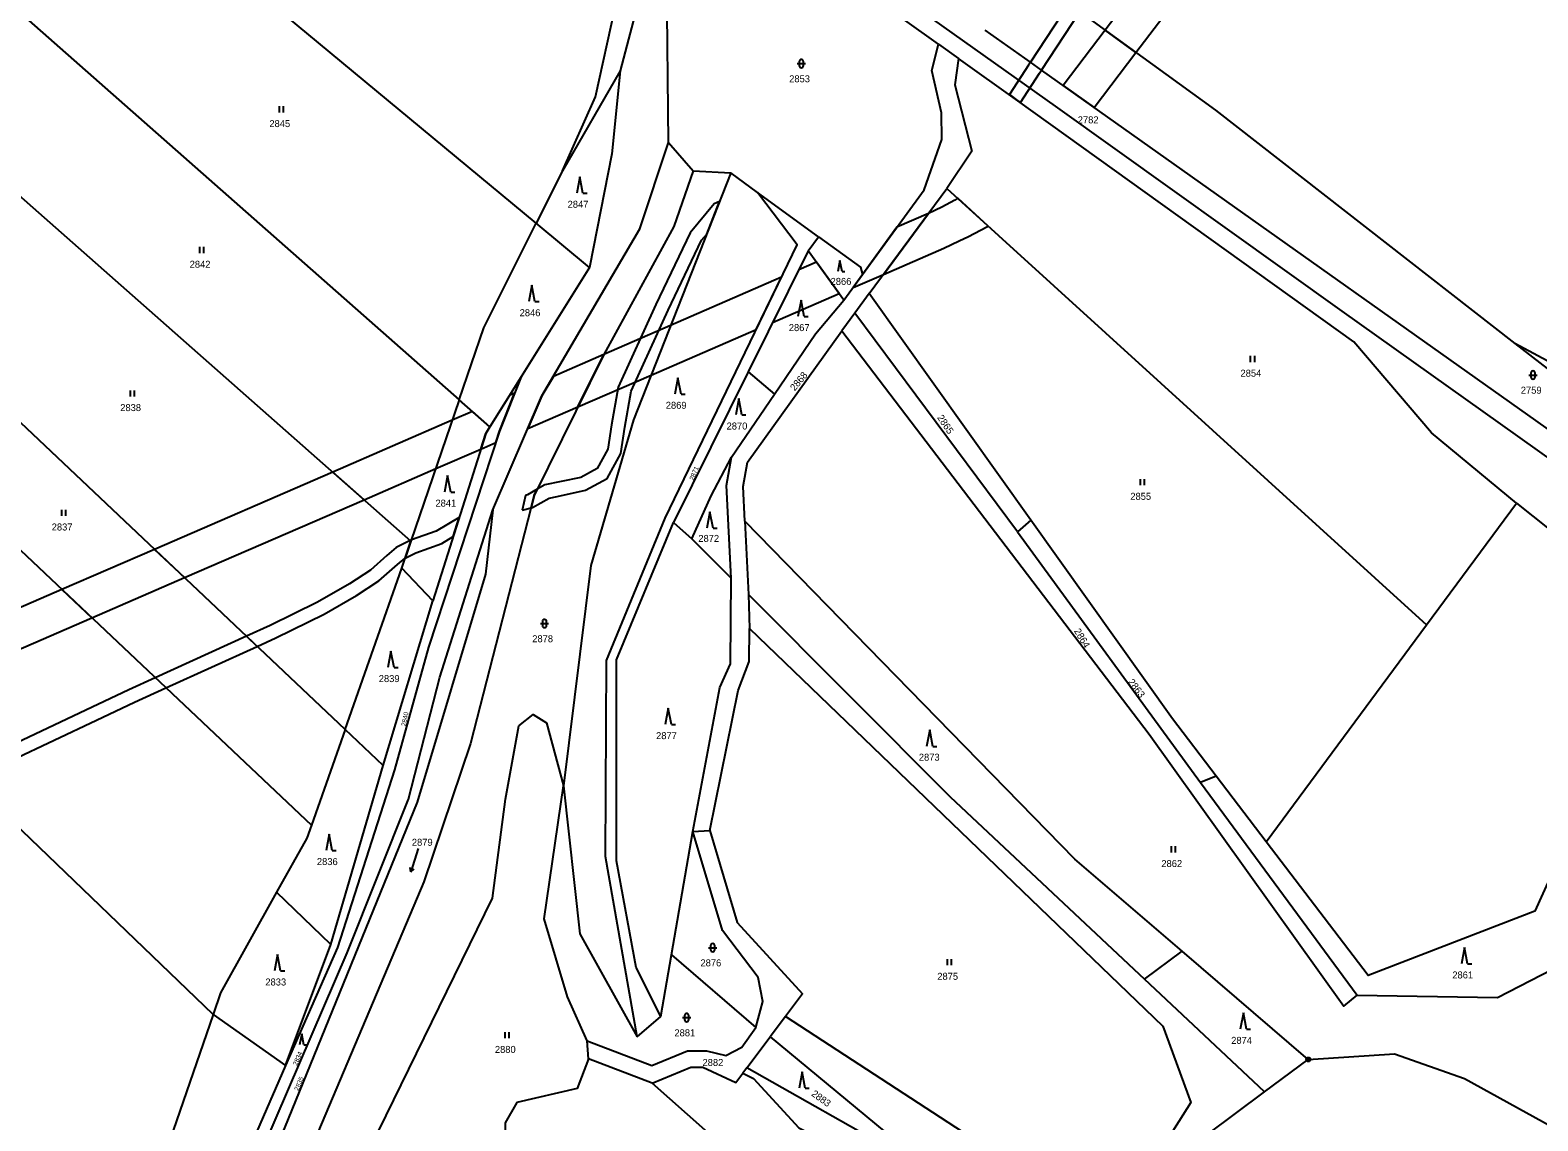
# Model space of a CAD drawing. Extents: x -504988 to -494607, y -1123820 to -1114018.
# Drawn here: x -496650.7 to -496283.9, y -1121251.8 to -1120986.4 of the extents above; entities that cross this region are included whole.
import ezdxf

# ---------------------------------------------------------------- set-up
doc = ezdxf.new("R2010")
doc.units = 0
for name, color, linetype in [('Hranice parcel', 7, 'Continuous'), ('Parcelní čísla', 7, 'Continuous'), ('Poz předměty', 7, 'Continuous'), ('Věcná břemena k části', 7, 'Continuous'), ('Značky bodu BP', 7, 'Continuous'), ('Značky kultur', 7, 'Continuous')]:
    doc.layers.add(name, color=color, linetype=linetype)

msp = doc.modelspace()

# ---------------------------------------------------------------- linework, layer by layer
at = {"layer": 'Hranice parcel'}
for p, q in [((-496527.59, -1121033.39), (-496634.11, -1120945.09)), ((-496429.72, -1120989.86), (-496486.65, -1120949.2)), ((-496500.05, -1120969.07), (-496507.21, -1120996.34)), ((-496655.81, -1120979.87), (-496546.34, -1121076.37)), ((-496429.72, -1120989.86), (-496424.84, -1120993.34)), ((-496507.21, -1120996.34), (-496521.21, -1121020.68)), ((-496521.21, -1121020.68), (-496513.17, -1121002.65)), ((-496558.07, -1121110.74), (-496673.81, -1121008.71)), ((-496495.38, -1121013.8), (-496489.44, -1121020.65)), ((-496521.21, -1121020.68), (-496527.59, -1121033.39)), ((-496489.44, -1121020.65), (-496494.11, -1121034.24)), ((-496489.44, -1121020.65), (-496480.24, -1121021.14)), ((-496473.75, -1121025.9), (-496480.24, -1121021.14)), ((-496446.59, -1121050.53), (-496427.69, -1121024.96)), ((-496427.69, -1121024.96), (-496311.05, -1121131.11)), ((-496458.89, -1121036.69), (-496473.75, -1121025.9)), ((-496514.62, -1121044.14), (-496527.59, -1121033.39)), ((-496461.45, -1121040.15), (-496458.89, -1121036.69)), ((-496574.1, -1121156.55), (-496697.77, -1121039.64)), ((-496461.45, -1121040.15), (-496476.05, -1121069.55)), ((-496452.74, -1121052.09), (-496461.45, -1121040.15)), ((-496514.62, -1121044.14), (-496531.29, -1121070.8)), ((-496452.74, -1121052.09), (-496448.23, -1121045.9)), ((-496446.59, -1121050.53), (-496450.07, -1121055.25)), ((-496407.3, -1121105.66), (-496446.59, -1121050.53)), ((-496712.96, -1121056.35), (-496582.29, -1121179.87)), ((-496450.07, -1121055.25), (-496453.29, -1121059.61)), ((-496410.54, -1121108.46), (-496450.07, -1121055.25)), ((-496289.5, -1121062.67), (-496203.92, -1121129.37)), ((-496476.05, -1121069.55), (-496494.23, -1121106.17)), ((-496476.05, -1121069.55), (-496469.66, -1121075.03)), ((-496531.29, -1121070.8), (-496538.86, -1121082.92)), ((-496531.29, -1121070.8), (-496536.55, -1121084)), ((-496546.34, -1121076.37), (-496558.07, -1121110.74)), ((-496538.86, -1121082.92), (-496546.34, -1121076.37)), ((-496480.07, -1121090.32), (-496469.66, -1121075.03)), ((-496606.21, -1121225.85), (-496747.5, -1121090.09)), ((-496311.05, -1121131.11), (-496289.12, -1121101.47)), ((-496494.23, -1121106.17), (-496489.71, -1121110.22)), ((-496476.86, -1121105.86), (-496475.93, -1121123.74)), ((-496407.3, -1121105.66), (-496410.54, -1121108.46)), ((-496410.54, -1121108.46), (-496365.98, -1121169.48)), ((-496560.32, -1121117.32), (-496558.07, -1121110.74)), ((-496489.71, -1121110.22), (-496480.15, -1121119.77)), ((-496574.1, -1121156.55), (-496560.32, -1121117.32)), ((-496552.71, -1121125.29), (-496560.32, -1121117.32)), ((-496475.93, -1121123.74), (-496475.72, -1121131.99)), ((-496564.83, -1121165.28), (-496552.71, -1121125.29)), ((-496350.06, -1121183.85), (-496311.05, -1121131.11)), ((-496574.1, -1121156.55), (-496582.29, -1121179.87)), ((-496564.83, -1121165.28), (-496574.1, -1121156.55)), ((-496525.09, -1121154.94), (-496520.98, -1121170.27)), ((-496577.53, -1121208.89), (-496564.83, -1121165.28)), ((-496362.22, -1121167.91), (-496365.98, -1121169.48)), ((-496350.06, -1121183.85), (-496362.22, -1121167.91)), ((-496525.63, -1121202.58), (-496520.98, -1121170.27)), ((-496365.98, -1121169.48), (-496327.85, -1121221.18)), ((-496494.67, -1121211.41), (-496489.5, -1121181.34)), ((-496489.5, -1121181.34), (-496485.39, -1121181.13)), ((-496577.53, -1121208.89), (-496590.74, -1121196.16)), ((-496588.6, -1121238.29), (-496577.53, -1121208.89)), ((-496497.25, -1121226.4), (-496494.67, -1121211.41)), ((-496494.67, -1121211.41), (-496474.14, -1121229.03)), ((-496379.65, -1121217.28), (-496370.49, -1121210.46)), ((-496339.78, -1121236.82), (-496370.49, -1121210.46)), ((-496350.41, -1121244.73), (-496379.65, -1121217.28)), ((-496606.21, -1121225.85), (-496588.6, -1121238.29)), ((-496503.03, -1121231.32), (-496497.25, -1121226.4)), ((-496466.99, -1121226.41), (-496470.68, -1121231.3)), ((-496514.87, -1121236.67), (-496515.21, -1121232.26)), ((-496476.36, -1121238.83), (-496470.68, -1121231.3)), ((-496470.68, -1121231.3), (-496429.48, -1121265.34)), ((-496499.38, -1121242.59), (-496514.87, -1121236.67)), ((-496350.41, -1121244.73), (-496339.78, -1121236.82)), ((-496476.36, -1121238.83), (-496477.36, -1121240.16)), ((-496429.48, -1121265.34), (-496476.36, -1121238.83))]:
    msp.add_line(p, q, dxfattribs=at)
for points in [[(-496513.17, -1121002.65), (-496508.4, -1120980.93), (-496510.8, -1120972.28), (-496548.57, -1120964.87), (-496562.89, -1120961.26), (-496578.5, -1120953.08), (-496601.98, -1120938.16), (-496610.87, -1120934.01), (-496619.32, -1120931.26), (-496627.21, -1120932.17), (-496632.72, -1120936.15), (-496637.23, -1120942.53)], [(-496495.38, -1121013.8), (-496495.81, -1120974.32), (-496500.05, -1120969.07)], [(-496395.39, -1120981.99), (-496362.32, -1121005.9), (-496289.5, -1121062.67)], [(-496404.66, -1120996.15), (-496407.35, -1120994.24), (-496418.4, -1120986.41)], [(-496448.23, -1121045.9), (-496433.21, -1121025.28), (-496428.93, -1121013.07), (-496428.98, -1121006.54), (-496431.37, -1120996.25), (-496429.72, -1120989.86)], [(-496507.21, -1120996.34), (-496509.21, -1121016.54), (-496514.62, -1121044.14)], [(-496424.84, -1120993.34), (-496425.74, -1120999.74), (-496421.65, -1121015.91), (-496427.69, -1121024.96)], [(-496289.12, -1121101.47), (-496309.79, -1121084.42), (-496328.71, -1121062.23), (-496410.41, -1121003.6), (-496424.84, -1120993.34)], [(-496155.73, -1121183.95), (-496154.4, -1121173.59), (-496286.4, -1121080), (-496372.39, -1121019.06), (-496404.66, -1120996.15)], [(-496538.11, -1121103.1), (-496526.23, -1121075.43), (-496502.36, -1121034.76), (-496495.38, -1121013.8)], [(-496480.24, -1121021.14), (-496503.95, -1121081.24), (-496514.31, -1121116.67), (-496520.98, -1121170.27)], [(-496503.03, -1121231.32), (-496510.75, -1121187.47), (-496510.47, -1121139.81), (-496496.25, -1121105.17), (-496464.08, -1121038.64), (-496473.75, -1121025.9)], [(-496546.34, -1121076.37), (-496540.37, -1121058.87), (-496527.59, -1121033.39)], [(-496494.11, -1121034.24), (-496511.16, -1121065.31), (-496528.08, -1121099.62)], [(-496458.89, -1121036.69), (-496448.69, -1121044.11), (-496448.23, -1121045.9)], [(-496469.66, -1121075.03), (-496459.62, -1121060.28), (-496452.74, -1121052.09)], [(-496476.86, -1121105.86), (-496477.29, -1121097.46), (-496476.23, -1121091.54), (-496453.29, -1121059.61)], [(-496453.29, -1121059.61), (-496378.45, -1121157.67), (-496331.1, -1121223.88), (-496327.85, -1121221.18)], [(-496256.83, -1121080.21), (-496289.5, -1121062.67)], [(-496536.55, -1121084), (-496553.78, -1121136.52), (-496562.1, -1121166.39), (-496575.97, -1121209.62), (-496588.6, -1121238.29)], [(-496538.86, -1121082.92), (-496539.87, -1121084.53), (-496552.71, -1121125.29)], [(-496489.71, -1121110.22), (-496485.02, -1121099.71), (-496480.07, -1121090.32)], [(-496480.15, -1121119.77), (-496481.31, -1121097.21), (-496480.07, -1121090.32)], [(-496528.08, -1121099.62), (-496543.62, -1121159.94), (-496554.91, -1121193.59), (-496582.31, -1121258.44)], [(-496289.12, -1121101.47), (-496235.46, -1121144.21), (-496206.11, -1121164.66), (-496200.05, -1121166.98)], [(-496625.44, -1121332.21), (-496624.69, -1121321.94), (-496605.39, -1121284.77), (-496573.58, -1121210.9), (-496558.7, -1121173.54), (-496551.05, -1121143.84), (-496538.11, -1121103.1)], [(-496538.11, -1121103.1), (-496539.96, -1121118.77), (-496556.52, -1121174.22), (-496588.8, -1121253.45), (-496621.74, -1121322.97)], [(-496497.25, -1121226.4), (-496503.27, -1121214.44), (-496508.07, -1121188.48), (-496508.07, -1121139.64), (-496494.23, -1121106.17)], [(-496370.49, -1121210.46), (-496396.55, -1121188.09), (-496476.86, -1121105.86)], [(-496362.22, -1121167.91), (-496372.84, -1121154), (-496407.3, -1121105.66)], [(-496489.5, -1121181.34), (-496482.95, -1121146.33), (-496480.37, -1121140.59), (-496480.15, -1121119.77)], [(-496475.93, -1121123.74), (-496426.89, -1121172.94), (-496379.65, -1121217.28)], [(-496485.39, -1121181.13), (-496478.46, -1121147.08), (-496475.79, -1121140.06), (-496475.72, -1121131.99)], [(-496475.72, -1121131.99), (-496375.19, -1121228.76), (-496368.33, -1121247.28), (-496380.21, -1121266), (-496391.51, -1121287.55), (-496414.78, -1121260.32), (-496466.99, -1121226.41)], [(-496561.1, -1121264.68), (-496565.51, -1121260.92), (-496565.99, -1121254.26), (-496538.21, -1121197.62), (-496535.05, -1121173.52), (-496531.79, -1121155.63), (-496528.33, -1121152.95), (-496525.09, -1121154.94)], [(-496520.98, -1121170.27), (-496516.95, -1121206.23), (-496503.03, -1121231.32)], [(-496327.85, -1121221.18), (-496293.71, -1121221.76), (-496267.13, -1121208.04), (-496268.57, -1121188.39), (-496247.68, -1121184.03), (-496249.66, -1121172.89), (-496274.11, -1121177.44), (-496284.7, -1121200.74), (-496325.21, -1121216.4), (-496350.06, -1121183.85)], [(-496582.29, -1121179.87), (-496583.4, -1121183.02), (-496590.74, -1121196.16)], [(-496474.14, -1121229.03), (-496472.43, -1121222.73), (-496473.57, -1121216.86), (-496482.25, -1121205.47), (-496489.5, -1121181.34)], [(-496485.39, -1121181.13), (-496478.74, -1121203.47), (-496462.81, -1121220.87), (-496466.99, -1121226.41)], [(-496590.74, -1121196.16), (-496604.41, -1121220.63), (-496606.21, -1121225.85)], [(-496515.21, -1121232.26), (-496519.99, -1121221.58), (-496525.63, -1121202.58)], [(-496606.21, -1121225.85), (-496631.4, -1121299.05), (-496622.71, -1121308.03)], [(-496515.21, -1121232.26), (-496499.45, -1121238.29), (-496490.83, -1121234.7), (-496486.16, -1121234.7), (-496481.45, -1121235.89), (-496477.6, -1121233.83), (-496474.14, -1121229.03)], [(-496588.6, -1121238.29), (-496605.69, -1121277.61), (-496622.71, -1121308.03)], [(-496514.87, -1121236.67), (-496517.64, -1121243.89), (-496532.34, -1121247.33), (-496535.12, -1121252.25), (-496535.06, -1121259.82), (-496539.41, -1121264.69), (-496551.6, -1121267.48)], [(-496339.78, -1121236.82), (-496318.77, -1121235.47), (-496301.75, -1121241.43), (-496280.43, -1121253.18), (-496271.26, -1121257.13), (-496256.87, -1121257.35)], [(-496499.38, -1121242.59), (-496490.02, -1121238.7), (-496487.04, -1121238.7), (-496479.06, -1121242.41), (-496477.36, -1121240.16)], [(-496477.36, -1121240.16), (-496474.75, -1121241.45), (-496463.73, -1121253.49), (-496451.83, -1121259.41), (-496449.13, -1121266.76), (-496453.58, -1121275.01), (-496453.87, -1121285.05), (-496466.27, -1121301.6), (-496470.32, -1121303.48), (-496476.18, -1121300.32), (-496479.7, -1121295.16), (-496483.91, -1121261.07), (-496486.53, -1121254.02), (-496499.38, -1121242.59)], [(-496377.01, -1121296.83), (-496379.97, -1121282.91), (-496377.95, -1121271.02), (-496371.3, -1121260.29), (-496350.41, -1121244.73)]]:
    msp.add_lwpolyline(points, dxfattribs=at)
at = {"layer": 'Poz předměty'}
for p, q in [((-496400.7, -1121005.38), (-496447.19, -1120972.26)), ((-496331.5, -1121054.78), (-496400.7, -1121005.38)), ((-496264.4, -1121102.63), (-496331.5, -1121054.78))]:
    msp.add_line(p, q, dxfattribs=at)
at = {"layer": 'Věcná břemena k části'}
for points in [[(-496340.76, -1120951.73), (-496214.14, -1120902.55), (-496351.14, -1120946.19), (-496355.63, -1120948.3), (-496360.25, -1120951.3), (-496364.41, -1120954.92), (-496368.01, -1120959.03), (-496369.07, -1120960.42), (-496369.72, -1120961.12), (-496372.55, -1120964.58), (-496389.19, -1120986.48), (-496381.73, -1120991.87), (-496365.22, -1120970.15), (-496362.79, -1120967.17), (-496360.15, -1120964.35), (-496357.3, -1120961.7), (-496354.27, -1120959.25), (-496351.07, -1120957.01), (-496347.74, -1120955), (-496344.3, -1120953.24)], [(-496405.15, -1120996.89), (-496404.66, -1120996.15), (-496395.39, -1120981.99), (-496398.06, -1120980.06), (-496407.35, -1120994.24), (-496407.83, -1120994.97), (-496412.5, -1121002.1), (-496410.41, -1121003.6), (-496409.82, -1121004.02)], [(-496399.39, -1120999.89), (-496391.88, -1121005.22), (-496381.73, -1120991.87), (-496389.19, -1120986.48)], [(-496521.53, -1121096.25), (-496525.53, -1121097.08), (-496527.34, -1121098.12), (-496528.08, -1121099.62), (-496528.86, -1121102.66), (-496528.47, -1121102.56), (-496524.47, -1121100.28), (-496522.54, -1121099.86), (-496515.57, -1121098.36), (-496510.3, -1121095.53), (-496507, -1121089.41), (-496506.02, -1121083), (-496504.5, -1121074.29), (-496495.49, -1121054.59), (-496487.35, -1121037.52), (-496486.12, -1121036.05), (-496483, -1121028.14), (-496484.3, -1121028.73), (-496490.15, -1121035.72), (-496498.49, -1121053.19), (-496507.68, -1121073.31), (-496509.28, -1121082.46), (-496510.18, -1121088.35), (-496512.74, -1121093.09), (-496516.77, -1121095.26)], [(-496432.16, -1121031.01), (-496443.13, -1121045.85), (-496428.46, -1121039.48), (-496424.7, -1121037.71), (-496422.47, -1121036.61), (-496417.95, -1121034.3), (-496417.65, -1121034.09), (-496425.07, -1121027.35), (-496425.74, -1121027.78), (-496428.89, -1121029.52)], [(-496450.53, -1121049.06), (-496443.13, -1121045.85), (-496432.16, -1121031.01), (-496439.85, -1121034.39)], [(-496463.74, -1121044.76), (-496470.09, -1121057.54), (-496453.89, -1121050.51), (-496459.45, -1121042.9)], [(-496511.16, -1121065.31), (-496517.47, -1121078.1), (-496499.66, -1121070.38), (-496474.05, -1121059.26), (-496467.92, -1121046.57), (-496494.89, -1121058.28)], [(-496529.65, -1121083.38), (-496517.47, -1121078.1), (-496511.16, -1121065.31), (-496523.43, -1121070.66), (-496526.23, -1121075.43)], [(-496541.07, -1121088.34), (-496537.46, -1121086.78), (-496536.55, -1121084), (-496532.87, -1121074.75), (-496534.09, -1121075.28), (-496538.86, -1121082.92), (-496539.87, -1121084.53)], [(-496569.49, -1121100.67), (-496552.05, -1121093.11), (-496541.07, -1121088.34), (-496539.87, -1121084.53), (-496538.86, -1121082.92), (-496543.11, -1121079.2), (-496548.03, -1121081.33), (-496577.11, -1121093.95)], [(-496613.16, -1121119.62), (-496569.49, -1121100.67), (-496577.11, -1121093.95), (-496620.43, -1121112.75)], [(-496531, -1121103.2), (-496528.86, -1121102.66), (-496528.08, -1121099.62), (-496527.34, -1121098.12), (-496529.71, -1121099.48), (-496530.19, -1121099.6)], [(-496551.96, -1121108.28), (-496557.97, -1121110.44), (-496558.25, -1121110.58), (-496558.07, -1121110.74), (-496559.49, -1121114.89), (-496556.88, -1121113.56), (-496550.56, -1121111.28), (-496547.78, -1121109.65), (-496546.31, -1121104.96)], [(-496642.96, -1121122.52), (-496635.69, -1121129.39), (-496613.16, -1121119.62), (-496620.43, -1121112.75)], [(-496592.33, -1121131.29), (-496598.07, -1121133.89), (-496595.48, -1121136.34), (-496590.91, -1121134.27), (-496579.21, -1121128.49), (-496571.28, -1121123.96), (-496565.92, -1121120.42), (-496561.36, -1121116.43), (-496559.49, -1121114.89), (-496558.07, -1121110.74), (-496558.25, -1121110.58), (-496561.68, -1121112.31), (-496563.9, -1121114.26), (-496567.92, -1121117.8), (-496573, -1121121.14), (-496580.77, -1121125.57)], [(-496691.73, -1121143.68), (-496684.54, -1121150.59), (-496635.69, -1121129.39), (-496642.96, -1121122.52)], [(-496637.16, -1121151.83), (-496668.06, -1121166.42), (-496665.51, -1121168.87), (-496634.6, -1121154.28), (-496625.31, -1121149.89), (-496617.67, -1121146.42), (-496595.48, -1121136.34), (-496598.07, -1121133.89), (-496620.27, -1121143.97), (-496626.69, -1121146.89)]]:
    msp.add_lwpolyline(points, close=True, dxfattribs=at)
at = {"layer": 'Značky bodu BP'}
for radius in [0.5, 0.0303]:
    msp.add_circle((-496339.78, -1121236.82), radius, dxfattribs=at)
at = {"layer": 'Značky kultur'}
for p, q in [((-496464.09, -1120994.58), (-496462.09, -1120994.58)), ((-496463.59, -1120994.08), (-496463.59, -1120995.08)), ((-496462.59, -1120995.08), (-496462.59, -1120994.08)), ((-496590.05, -1121006.47), (-496590.05, -1121004.97)), ((-496589.05, -1121006.47), (-496589.05, -1121004.97)), ((-496516.99, -1121022.1), (-496517.74, -1121026.1)), ((-496516.24, -1121026.1), (-496516.99, -1121022.1)), ((-496516.24, -1121026.1), (-496515.24, -1121026.1)), ((-496609.44, -1121040.69), (-496609.44, -1121039.19)), ((-496608.44, -1121040.69), (-496608.44, -1121039.19)), ((-496453.7, -1121042.47), (-496454.2, -1121045.15)), ((-496453.2, -1121045.15), (-496453.7, -1121042.47)), ((-496453.2, -1121045.15), (-496452.53, -1121045.15)), ((-496528.66, -1121048.48), (-496529.41, -1121052.48)), ((-496527.91, -1121052.48), (-496528.66, -1121048.48)), ((-496527.91, -1121052.48), (-496526.91, -1121052.48)), ((-496463.18, -1121052.1), (-496463.93, -1121056.1)), ((-496462.43, -1121056.1), (-496463.18, -1121052.1)), ((-496462.43, -1121056.1), (-496461.43, -1121056.1)), ((-496353.81, -1121067.19), (-496353.81, -1121065.69)), ((-496352.81, -1121067.19), (-496352.81, -1121065.69)), ((-496493.11, -1121071), (-496493.86, -1121075)), ((-496492.36, -1121075), (-496493.11, -1121071)), ((-496286.11, -1121070.33), (-496284.11, -1121070.33)), ((-496285.61, -1121069.83), (-496285.61, -1121070.83)), ((-496284.61, -1121070.83), (-496284.61, -1121069.83)), ((-496626.33, -1121075.56), (-496626.33, -1121074.06)), ((-496625.33, -1121075.56), (-496625.33, -1121074.06)), ((-496492.36, -1121075), (-496491.36, -1121075)), ((-496478.32, -1121076.04), (-496479.07, -1121080.04)), ((-496477.57, -1121080.04), (-496478.32, -1121076.04)), ((-496477.57, -1121080.04), (-496476.57, -1121080.04)), ((-496549.14, -1121094.79), (-496549.89, -1121098.79)), ((-496548.39, -1121098.79), (-496549.14, -1121094.79)), ((-496548.39, -1121098.79), (-496547.39, -1121098.79)), ((-496380.61, -1121097.14), (-496380.61, -1121095.64)), ((-496379.61, -1121097.14), (-496379.61, -1121095.64)), ((-496643, -1121104.6), (-496643, -1121103.1)), ((-496642, -1121104.6), (-496642, -1121103.1)), ((-496485.33, -1121103.58), (-496486.08, -1121107.58)), ((-496484.58, -1121107.58), (-496485.33, -1121103.58)), ((-496484.58, -1121107.58), (-496483.58, -1121107.58)), ((-496526.59, -1121130.78), (-496524.59, -1121130.78)), ((-496526.09, -1121130.28), (-496526.09, -1121131.28)), ((-496525.09, -1121131.28), (-496525.09, -1121130.28)), ((-496562.93, -1121137.48), (-496563.68, -1121141.48)), ((-496562.18, -1121141.48), (-496562.93, -1121137.48)), ((-496562.18, -1121141.48), (-496561.18, -1121141.48)), ((-496495.47, -1121151.36), (-496496.22, -1121155.36)), ((-496494.72, -1121155.36), (-496495.47, -1121151.36)), ((-496494.72, -1121155.36), (-496493.72, -1121155.36)), ((-496431.88, -1121156.66), (-496432.63, -1121160.66)), ((-496431.13, -1121160.66), (-496431.88, -1121156.66)), ((-496431.13, -1121160.66), (-496430.13, -1121160.66)), ((-496577.98, -1121181.99), (-496578.73, -1121185.99)), ((-496577.23, -1121185.99), (-496577.98, -1121181.99)), ((-496577.23, -1121185.99), (-496576.23, -1121185.99)), ((-496556.33, -1121185.48), (-496558.08, -1121191.21)), ((-496373.06, -1121186.47), (-496373.06, -1121184.97)), ((-496372.06, -1121186.47), (-496372.06, -1121184.97)), ((-496558.08, -1121191.21), (-496558.27, -1121190.13)), ((-496558.08, -1121191.21), (-496557.32, -1121190.43)), ((-496485.17, -1121209.13), (-496485.17, -1121210.13)), ((-496484.17, -1121210.13), (-496484.17, -1121209.13)), ((-496590.52, -1121211.28), (-496591.27, -1121215.28)), ((-496589.77, -1121215.28), (-496590.52, -1121211.28)), ((-496485.67, -1121209.63), (-496483.67, -1121209.63)), ((-496427.57, -1121213.9), (-496427.57, -1121212.4)), ((-496426.57, -1121213.9), (-496426.57, -1121212.4)), ((-496301.77, -1121209.57), (-496302.52, -1121213.57)), ((-496301.02, -1121213.57), (-496301.77, -1121209.57)), ((-496589.77, -1121215.28), (-496588.77, -1121215.28)), ((-496301.02, -1121213.57), (-496300.02, -1121213.57)), ((-496492.01, -1121226.64), (-496490.01, -1121226.64)), ((-496491.51, -1121226.14), (-496491.51, -1121227.14)), ((-496490.51, -1121227.14), (-496490.51, -1121226.14)), ((-496355.56, -1121225.48), (-496356.31, -1121229.48)), ((-496354.81, -1121229.48), (-496355.56, -1121225.48)), ((-496584.65, -1121230.6), (-496585.15, -1121233.28)), ((-496584.15, -1121233.28), (-496584.65, -1121230.6)), ((-496535.19, -1121231.68), (-496535.19, -1121230.18)), ((-496534.19, -1121231.68), (-496534.19, -1121230.18)), ((-496354.81, -1121229.48), (-496353.81, -1121229.48)), ((-496584.15, -1121233.28), (-496583.48, -1121233.28)), ((-496462.92, -1121239.82), (-496463.67, -1121243.82)), ((-496462.17, -1121243.82), (-496462.92, -1121239.82)), ((-496462.17, -1121243.82), (-496461.17, -1121243.82))]:
    msp.add_line(p, q, dxfattribs=at)
for centre, start, end in [((-496463.09, -1120994.08), 0, 180), ((-496463.09, -1120995.08), 180, 359.9879), ((-496285.11, -1121069.83), 0, 180), ((-496285.11, -1121070.83), 180, 359.9879), ((-496525.59, -1121130.28), 0, 180), ((-496525.59, -1121131.28), 180, 359.9879), ((-496484.67, -1121209.13), 0, 180), ((-496484.67, -1121210.13), 180, 359.9879), ((-496491.01, -1121226.14), 0, 180), ((-496491.01, -1121227.14), 180, 359.9879)]:
    msp.add_arc(centre, 0.5, start, end, dxfattribs=at)

# ---------------------------------------------------------------- texts
at = {"layer": 'Parcelní čísla'}
for s, p in [('2853', (-496466.06, -1120999.13)), ('2782', (-496395.86, -1121009.11)), ('2845', (-496592.51, -1121010.02)), ('2847', (-496519.96, -1121029.65)), ('2842', (-496611.9, -1121044.24)), ('2866', (-496455.99, -1121048.41)), ('2846', (-496531.63, -1121056.03)), ('2867', (-496466.15, -1121059.65)), ('2854', (-496356.27, -1121070.74)), ('2759', (-496288.08, -1121074.88)), ('2869', (-496496.08, -1121078.55)), ('2838', (-496628.79, -1121079.11)), ('2870', (-496481.29, -1121083.59)), ('2855', (-496383.07, -1121100.69)), ('2841', (-496552.11, -1121102.34)), ('2837', (-496645.46, -1121108.15)), ('2872', (-496488.16, -1121110.93)), ('2878', (-496528.56, -1121135.33)), ('2839', (-496565.9, -1121145.03)), ('2877', (-496498.44, -1121158.91)), ('2873', (-496434.52, -1121164.15)), ('2879', (-496557.85, -1121184.85)), ('2836', (-496580.95, -1121189.54)), ('2862', (-496375.52, -1121190.02)), ('2876', (-496487.64, -1121214.18)), ('2875', (-496430.03, -1121217.45)), ('2861', (-496304.74, -1121217.12)), ('2833', (-496593.49, -1121218.83)), ('2881', (-496493.98, -1121231.19)), ('2880', (-496537.65, -1121235.23)), ('2874', (-496358.53, -1121233.03)), ('2882', (-496487.14, -1121238.4))]:
    msp.add_text(s, height=1.7, dxfattribs=at).set_placement(p)
for s, height, rotation, p in [('2868', 1.7, 50, (-496464.71, -1121074.33)), ('2865', 1.7, 304, (-496430.15, -1121080.69)), ('2871', 1.14, 68, (-496489.33, -1121096.06)), ('2864', 1.7, 301, (-496396.83, -1121132.59)), ('2863', 1.7, 307, (-496383.75, -1121145)), ('2840', 1.14, 79, (-496559.33, -1121155.84)), ('2834', 1.14, 67, (-496585.8, -1121238.42)), ('2835', 1.14, 67, (-496585.48, -1121244.54)), ('2883', 1.7, 324, (-496460.8, -1121245.5))]:
    msp.add_text(s, height=height, rotation=rotation, dxfattribs=at).set_placement(p)

doc.saveas('drawing.dxf')
